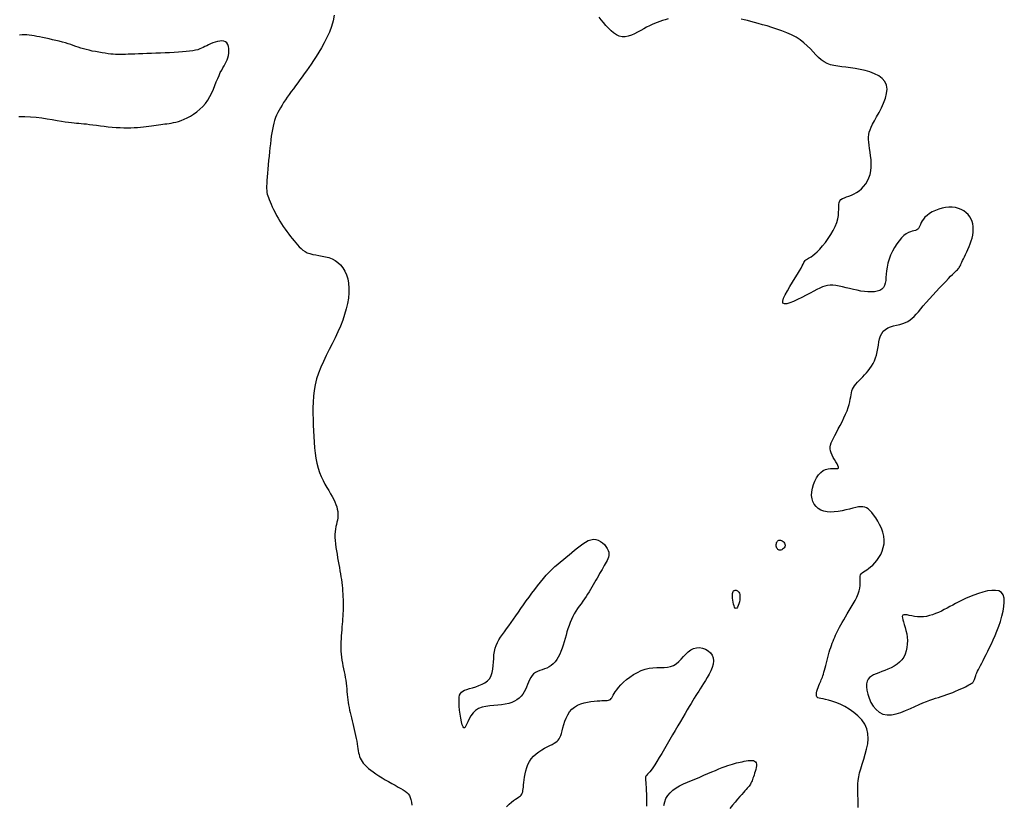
# Model space of a CAD drawing. Header units: millimetres. Extents: x 32690613 to 32693367, y 5343692 to 5344708.
# Tile 987 of 1009: x 32693295 to 32693317, y 5344502 to 5344519. Entities that reach past the tile are written whole.
import ezdxf

# ---------------------------------------------------------------- set-up
doc = ezdxf.new("R2010")
doc.units = ezdxf.units.MM
doc.header["$LTSCALE"] = 20
doc.layers.add('02-DGM_HL_491.50', color=72, linetype='Continuous')

msp = doc.modelspace()

# ---------------------------------------------------------------- linework, layer by layer
at = {"layer": '02-DGM_HL_491.50', "elevation": 491.5, "flags": 128}
for points in [[(32693302.267, 5344519.462), (32693302.242, 5344519.337), (32693302.206, 5344519.214), (32693302.16, 5344519.093), (32693302.107, 5344518.976), (32693302.049, 5344518.863), (32693301.989, 5344518.756), (32693301.929, 5344518.657), (32693301.871, 5344518.564), (32693301.816, 5344518.479), (32693301.764, 5344518.399), (32693301.713, 5344518.325), (32693301.663, 5344518.254), (32693301.614, 5344518.187), (32693301.566, 5344518.121), (32693301.519, 5344518.057), (32693301.471, 5344517.992), (32693301.424, 5344517.928), (32693301.378, 5344517.865), (32693301.332, 5344517.802), (32693301.288, 5344517.74), (32693301.245, 5344517.68), (32693301.205, 5344517.621), (32693301.167, 5344517.564), (32693301.131, 5344517.508), (32693301.098, 5344517.454), (32693301.068, 5344517.401), (32693301.04, 5344517.347), (32693301.015, 5344517.293), (32693300.992, 5344517.237), (32693300.971, 5344517.179), (32693300.953, 5344517.117), (32693300.936, 5344517.052), (32693300.922, 5344516.983), (32693300.91, 5344516.911), (32693300.898, 5344516.835), (32693300.888, 5344516.755), (32693300.879, 5344516.672), (32693300.869, 5344516.585), (32693300.86, 5344516.495), (32693300.85, 5344516.402), (32693300.841, 5344516.308), (32693300.831, 5344516.213), (32693300.822, 5344516.121), (32693300.814, 5344516.032), (32693300.808, 5344515.949), (32693300.802, 5344515.872), (32693300.798, 5344515.805), (32693300.796, 5344515.747), (32693300.796, 5344515.698), (32693300.799, 5344515.655), (32693300.804, 5344515.616), (32693300.812, 5344515.579), (32693300.822, 5344515.543), (32693300.836, 5344515.504), (32693300.852, 5344515.461), (32693300.872, 5344515.413), (32693300.895, 5344515.359), (32693300.92, 5344515.302), (32693300.948, 5344515.241), (32693300.979, 5344515.179), (32693301.012, 5344515.115), (32693301.046, 5344515.052), (32693301.082, 5344514.99), (32693301.12, 5344514.93), (32693301.158, 5344514.872), (32693301.197, 5344514.816), (32693301.237, 5344514.763), (32693301.277, 5344514.711), (32693301.316, 5344514.66), (32693301.355, 5344514.612), (32693301.393, 5344514.565), (32693301.43, 5344514.52), (32693301.467, 5344514.476), (32693301.505, 5344514.435), (32693301.544, 5344514.397), (32693301.586, 5344514.363), (32693301.631, 5344514.332), (32693301.68, 5344514.306), (32693301.736, 5344514.285), (32693301.797, 5344514.268), (32693301.862, 5344514.256), (32693301.932, 5344514.244), (32693302.003, 5344514.233), (32693302.076, 5344514.218), (32693302.147, 5344514.199), (32693302.217, 5344514.173), (32693302.283, 5344514.139), (32693302.345, 5344514.095), (32693302.401, 5344514.04), (32693302.451, 5344513.977), (32693302.494, 5344513.904), (32693302.53, 5344513.824), (32693302.557, 5344513.736), (32693302.576, 5344513.641), (32693302.585, 5344513.539), (32693302.584, 5344513.433), (32693302.573, 5344513.321), (32693302.554, 5344513.205), (32693302.526, 5344513.085), (32693302.491, 5344512.963), (32693302.448, 5344512.838), (32693302.399, 5344512.712), (32693302.344, 5344512.585), (32693302.284, 5344512.457), (32693302.221, 5344512.33), (32693302.157, 5344512.202), (32693302.093, 5344512.075), (32693302.032, 5344511.947), (32693301.975, 5344511.82), (32693301.925, 5344511.693), (32693301.883, 5344511.566), (32693301.852, 5344511.44), (32693301.829, 5344511.314), (32693301.814, 5344511.188), (32693301.806, 5344511.063), (32693301.803, 5344510.937), (32693301.803, 5344510.812), (32693301.807, 5344510.687), (32693301.811, 5344510.563), (32693301.816, 5344510.438), (32693301.822, 5344510.314), (32693301.83, 5344510.191), (32693301.839, 5344510.072), (32693301.852, 5344509.955), (32693301.868, 5344509.842), (32693301.889, 5344509.735), (32693301.915, 5344509.632), (32693301.946, 5344509.537), (32693301.983, 5344509.447), (32693302.022, 5344509.363), (32693302.064, 5344509.284), (32693302.106, 5344509.21), (32693302.147, 5344509.14), (32693302.187, 5344509.073), (32693302.222, 5344509.011), (32693302.254, 5344508.951), (32693302.28, 5344508.894), (32693302.302, 5344508.839), (32693302.319, 5344508.787), (32693302.332, 5344508.736), (32693302.341, 5344508.687), (32693302.345, 5344508.639), (32693302.344, 5344508.593), (32693302.34, 5344508.547), (32693302.333, 5344508.502), (32693302.323, 5344508.456), (32693302.313, 5344508.408), (32693302.302, 5344508.359), (32693302.293, 5344508.306), (32693302.285, 5344508.25), (32693302.281, 5344508.19), (32693302.281, 5344508.125), (32693302.285, 5344508.056), (32693302.292, 5344507.984), (32693302.301, 5344507.909), (32693302.313, 5344507.834), (32693302.325, 5344507.758), (32693302.338, 5344507.683), (32693302.352, 5344507.609), (32693302.365, 5344507.538), (32693302.377, 5344507.469), (32693302.389, 5344507.402), (32693302.4, 5344507.337), (32693302.41, 5344507.272), (32693302.42, 5344507.209), (32693302.428, 5344507.147), (32693302.436, 5344507.084), (32693302.442, 5344507.022), (32693302.447, 5344506.96), (32693302.452, 5344506.898), (32693302.455, 5344506.836), (32693302.457, 5344506.775), (32693302.458, 5344506.714), (32693302.458, 5344506.653), (32693302.458, 5344506.594), (32693302.456, 5344506.535), (32693302.454, 5344506.477), (32693302.451, 5344506.419), (32693302.447, 5344506.361), (32693302.443, 5344506.302), (32693302.438, 5344506.243), (32693302.433, 5344506.182), (32693302.428, 5344506.12), (32693302.422, 5344506.057), (32693302.417, 5344505.992), (32693302.413, 5344505.926), (32693302.409, 5344505.859), (32693302.407, 5344505.792), (32693302.407, 5344505.725), (32693302.409, 5344505.658), (32693302.413, 5344505.591), (32693302.421, 5344505.526), (32693302.431, 5344505.462), (32693302.442, 5344505.398), (32693302.455, 5344505.335), (32693302.468, 5344505.272), (32693302.481, 5344505.21), (32693302.494, 5344505.148), (32693302.505, 5344505.085), (32693302.514, 5344505.023), (32693302.522, 5344504.961), (32693302.529, 5344504.899), (32693302.535, 5344504.838), (32693302.54, 5344504.777), (32693302.546, 5344504.718), (32693302.552, 5344504.659), (32693302.559, 5344504.601), (32693302.567, 5344504.545), (32693302.576, 5344504.489), (32693302.586, 5344504.434), (32693302.598, 5344504.378), (32693302.61, 5344504.322), (32693302.623, 5344504.265), (32693302.637, 5344504.207), (32693302.652, 5344504.146), (32693302.667, 5344504.083), (32693302.682, 5344504.018), (32693302.698, 5344503.952), (32693302.713, 5344503.887), (32693302.727, 5344503.822), (32693302.741, 5344503.759), (32693302.753, 5344503.699), (32693302.763, 5344503.642), (32693302.772, 5344503.589), (32693302.779, 5344503.54), (32693302.786, 5344503.494), (32693302.794, 5344503.451), (32693302.803, 5344503.411), (32693302.814, 5344503.372), (32693302.828, 5344503.334), (32693302.846, 5344503.297), (32693302.868, 5344503.261), (32693302.896, 5344503.224), (32693302.928, 5344503.187), (32693302.966, 5344503.15), (32693303.008, 5344503.112), (32693303.056, 5344503.073), (32693303.11, 5344503.034), (32693303.169, 5344502.993), (32693303.234, 5344502.951), (32693303.303, 5344502.909), (32693303.374, 5344502.866), (32693303.446, 5344502.824), (32693303.517, 5344502.783), (32693303.586, 5344502.744), (32693303.65, 5344502.707), (32693303.708, 5344502.673), (32693303.759, 5344502.643), (32693303.803, 5344502.615), (32693303.841, 5344502.586), (32693303.871, 5344502.556), (32693303.896, 5344502.522), (32693303.916, 5344502.482), (32693303.93, 5344502.434), (32693303.94, 5344502.377), (32693303.946, 5344502.31)], [(32693309.518, 5344519.381), (32693309.453, 5344519.362), (32693309.393, 5344519.344), (32693309.334, 5344519.325), (32693309.277, 5344519.306), (32693309.221, 5344519.284), (32693309.164, 5344519.26), (32693309.106, 5344519.233), (32693309.046, 5344519.202), (32693308.984, 5344519.166), (32693308.919, 5344519.128), (32693308.852, 5344519.09), (32693308.785, 5344519.055), (32693308.717, 5344519.025), (32693308.649, 5344519.003), (32693308.582, 5344518.992), (32693308.516, 5344518.993), (32693308.452, 5344519.008), (32693308.391, 5344519.037), (32693308.331, 5344519.076), (32693308.274, 5344519.124), (32693308.218, 5344519.179), (32693308.164, 5344519.238), (32693308.112, 5344519.3), (32693308.062, 5344519.361), (32693308.014, 5344519.42)], [(32693313.639, 5344502.263), (32693313.64, 5344502.328), (32693313.639, 5344502.392), (32693313.637, 5344502.455), (32693313.635, 5344502.518), (32693313.632, 5344502.581), (32693313.631, 5344502.644), (32693313.631, 5344502.71), (32693313.635, 5344502.779), (32693313.642, 5344502.851), (32693313.654, 5344502.929), (32693313.671, 5344503.013), (32693313.695, 5344503.104), (32693313.726, 5344503.203), (32693313.76, 5344503.308), (32693313.794, 5344503.417), (32693313.824, 5344503.53), (32693313.847, 5344503.643), (32693313.857, 5344503.755), (32693313.852, 5344503.865), (32693313.828, 5344503.971), (32693313.782, 5344504.071), (32693313.716, 5344504.164), (32693313.636, 5344504.249), (32693313.545, 5344504.327), (32693313.447, 5344504.396), (32693313.347, 5344504.456), (32693313.248, 5344504.506), (32693313.155, 5344504.545), (32693313.071, 5344504.574), (32693312.997, 5344504.594), (32693312.932, 5344504.608), (32693312.877, 5344504.618), (32693312.83, 5344504.626), (32693312.793, 5344504.634), (32693312.766, 5344504.646), (32693312.746, 5344504.663), (32693312.736, 5344504.687), (32693312.733, 5344504.717), (32693312.736, 5344504.751), (32693312.744, 5344504.789), (32693312.756, 5344504.829), (32693312.77, 5344504.869), (32693312.785, 5344504.908), (32693312.801, 5344504.944), (32693312.815, 5344504.977), (32693312.828, 5344505.007), (32693312.84, 5344505.035), (32693312.851, 5344505.063), (32693312.863, 5344505.092), (32693312.874, 5344505.124), (32693312.885, 5344505.158), (32693312.897, 5344505.198), (32693312.91, 5344505.243), (32693312.923, 5344505.292), (32693312.937, 5344505.346), (32693312.951, 5344505.402), (32693312.966, 5344505.46), (32693312.981, 5344505.518), (32693312.997, 5344505.575), (32693313.013, 5344505.631), (32693313.028, 5344505.684), (32693313.044, 5344505.734), (32693313.061, 5344505.782), (32693313.077, 5344505.828), (32693313.094, 5344505.873), (32693313.112, 5344505.916), (32693313.13, 5344505.959), (32693313.149, 5344506.002), (32693313.169, 5344506.044), (32693313.189, 5344506.088), (32693313.212, 5344506.132), (32693313.236, 5344506.179), (32693313.263, 5344506.228), (32693313.293, 5344506.281), (32693313.326, 5344506.338), (32693313.362, 5344506.399), (32693313.403, 5344506.466), (32693313.445, 5344506.536), (32693313.489, 5344506.609), (32693313.532, 5344506.684), (32693313.572, 5344506.758), (32693313.608, 5344506.831), (32693313.638, 5344506.901), (32693313.661, 5344506.967), (32693313.675, 5344507.027), (32693313.682, 5344507.082), (32693313.684, 5344507.133), (32693313.683, 5344507.178), (32693313.681, 5344507.218), (32693313.681, 5344507.254), (32693313.684, 5344507.285), (32693313.692, 5344507.313), (32693313.707, 5344507.337), (32693313.729, 5344507.358), (32693313.756, 5344507.379), (32693313.789, 5344507.4), (32693313.826, 5344507.424), (32693313.867, 5344507.451), (32693313.91, 5344507.484), (32693313.955, 5344507.523), (32693314.002, 5344507.571), (32693314.047, 5344507.626), (32693314.09, 5344507.688), (32693314.129, 5344507.755), (32693314.161, 5344507.828), (32693314.186, 5344507.906), (32693314.201, 5344507.986), (32693314.204, 5344508.069), (32693314.194, 5344508.154), (32693314.173, 5344508.24), (32693314.143, 5344508.323), (32693314.106, 5344508.404), (32693314.065, 5344508.481), (32693314.02, 5344508.551), (32693313.976, 5344508.614), (32693313.933, 5344508.668), (32693313.893, 5344508.711), (32693313.856, 5344508.744), (32693313.82, 5344508.768), (32693313.782, 5344508.783), (32693313.742, 5344508.791), (32693313.698, 5344508.791), (32693313.648, 5344508.786), (32693313.59, 5344508.775), (32693313.524, 5344508.759), (32693313.45, 5344508.74), (32693313.372, 5344508.721), (32693313.289, 5344508.703), (32693313.205, 5344508.687), (32693313.122, 5344508.677), (32693313.041, 5344508.673), (32693312.964, 5344508.677), (32693312.894, 5344508.692), (32693312.83, 5344508.717), (32693312.774, 5344508.751), (32693312.726, 5344508.793), (32693312.687, 5344508.844), (32693312.657, 5344508.902), (32693312.638, 5344508.966), (32693312.629, 5344509.037), (32693312.632, 5344509.113), (32693312.645, 5344509.192), (32693312.667, 5344509.271), (32693312.698, 5344509.347), (32693312.736, 5344509.419), (32693312.779, 5344509.483), (32693312.827, 5344509.536), (32693312.879, 5344509.577), (32693312.934, 5344509.603), (32693312.988, 5344509.617), (32693313.042, 5344509.622), (32693313.091, 5344509.622), (32693313.135, 5344509.619), (32693313.171, 5344509.618), (32693313.197, 5344509.621), (32693313.211, 5344509.632), (32693313.211, 5344509.653), (32693313.201, 5344509.684), (32693313.181, 5344509.722), (32693313.156, 5344509.765), (32693313.128, 5344509.813), (32693313.099, 5344509.862), (32693313.073, 5344509.912), (32693313.052, 5344509.959), (32693313.038, 5344510.004), (32693313.032, 5344510.046), (32693313.034, 5344510.088), (32693313.042, 5344510.131), (32693313.056, 5344510.176), (32693313.076, 5344510.224), (32693313.102, 5344510.278), (32693313.133, 5344510.338), (32693313.169, 5344510.405), (32693313.208, 5344510.479), (32693313.248, 5344510.557), (32693313.289, 5344510.637), (32693313.329, 5344510.718), (32693313.365, 5344510.798), (32693313.398, 5344510.875), (32693313.425, 5344510.947), (32693313.445, 5344511.012), (32693313.459, 5344511.071), (32693313.469, 5344511.126), (32693313.477, 5344511.175), (32693313.485, 5344511.221), (32693313.493, 5344511.263), (32693313.503, 5344511.304), (32693313.518, 5344511.342), (32693313.538, 5344511.38), (32693313.563, 5344511.418), (32693313.592, 5344511.455), (32693313.625, 5344511.492), (32693313.661, 5344511.531), (32693313.699, 5344511.57), (32693313.738, 5344511.61), (32693313.778, 5344511.653), (32693313.818, 5344511.697), (32693313.857, 5344511.744), (32693313.895, 5344511.793), (32693313.93, 5344511.845), (32693313.963, 5344511.9), (32693313.993, 5344511.958), (32693314.018, 5344512.02), (32693314.039, 5344512.085), (32693314.055, 5344512.155), (32693314.068, 5344512.226), (32693314.079, 5344512.298), (32693314.091, 5344512.368), (32693314.105, 5344512.436), (32693314.125, 5344512.499), (32693314.151, 5344512.555), (32693314.186, 5344512.603), (32693314.231, 5344512.641), (32693314.284, 5344512.672), (32693314.345, 5344512.696), (32693314.409, 5344512.716), (32693314.475, 5344512.733), (32693314.542, 5344512.75), (32693314.606, 5344512.767), (32693314.665, 5344512.788), (32693314.718, 5344512.814), (32693314.767, 5344512.845), (32693314.812, 5344512.881), (32693314.856, 5344512.923), (32693314.9, 5344512.97), (32693314.947, 5344513.024), (32693314.998, 5344513.084), (32693315.054, 5344513.151), (32693315.117, 5344513.224), (32693315.186, 5344513.302), (32693315.258, 5344513.382), (32693315.332, 5344513.463), (32693315.404, 5344513.541), (32693315.475, 5344513.616), (32693315.54, 5344513.684), (32693315.598, 5344513.744), (32693315.648, 5344513.794), (32693315.691, 5344513.835), (32693315.726, 5344513.868), (32693315.754, 5344513.895), (32693315.778, 5344513.917), (32693315.797, 5344513.936), (32693315.812, 5344513.952), (32693315.825, 5344513.968), (32693315.836, 5344513.985), (32693315.846, 5344514.003), (32693315.856, 5344514.023), (32693315.866, 5344514.045), (32693315.877, 5344514.071), (32693315.89, 5344514.101), (32693315.905, 5344514.135), (32693315.924, 5344514.174), (32693315.945, 5344514.218), (32693315.97, 5344514.267), (32693315.996, 5344514.321), (32693316.022, 5344514.377), (32693316.049, 5344514.437), (32693316.073, 5344514.498), (32693316.095, 5344514.561), (32693316.114, 5344514.624), (32693316.128, 5344514.687), (32693316.137, 5344514.749), (32693316.14, 5344514.811), (32693316.138, 5344514.871), (32693316.129, 5344514.929), (32693316.114, 5344514.984), (32693316.092, 5344515.037), (32693316.062, 5344515.087), (32693316.026, 5344515.133), (32693315.982, 5344515.174), (32693315.931, 5344515.211), (32693315.876, 5344515.242), (32693315.815, 5344515.266), (32693315.75, 5344515.284), (32693315.681, 5344515.294), (32693315.609, 5344515.295), (32693315.536, 5344515.288), (32693315.461, 5344515.273), (32693315.388, 5344515.251), (32693315.317, 5344515.223), (32693315.25, 5344515.191), (32693315.189, 5344515.155), (32693315.135, 5344515.116), (32693315.09, 5344515.076), (32693315.055, 5344515.036), (32693315.028, 5344514.996), (32693315.007, 5344514.958), (32693314.992, 5344514.921), (32693314.978, 5344514.888), (32693314.965, 5344514.859), (32693314.951, 5344514.834), (32693314.933, 5344514.814), (32693314.91, 5344514.8), (32693314.883, 5344514.791), (32693314.85, 5344514.782), (32693314.813, 5344514.773), (32693314.773, 5344514.76), (32693314.729, 5344514.742), (32693314.682, 5344514.715), (32693314.633, 5344514.677), (32693314.582, 5344514.627), (32693314.53, 5344514.566), (32693314.479, 5344514.496), (32693314.43, 5344514.419), (32693314.384, 5344514.336), (32693314.344, 5344514.25), (32693314.31, 5344514.163), (32693314.284, 5344514.077), (32693314.266, 5344513.993), (32693314.256, 5344513.913), (32693314.249, 5344513.837), (32693314.244, 5344513.766), (32693314.238, 5344513.701), (32693314.228, 5344513.642), (32693314.212, 5344513.591), (32693314.188, 5344513.548), (32693314.153, 5344513.514), (32693314.107, 5344513.488), (32693314.053, 5344513.469), (32693313.992, 5344513.458), (32693313.924, 5344513.454), (32693313.851, 5344513.455), (32693313.775, 5344513.462), (32693313.696, 5344513.473), (32693313.616, 5344513.489), (32693313.535, 5344513.507), (32693313.455, 5344513.526), (32693313.376, 5344513.546), (32693313.299, 5344513.565), (32693313.226, 5344513.581), (32693313.156, 5344513.593), (32693313.09, 5344513.6), (32693313.03, 5344513.6), (32693312.973, 5344513.594), (32693312.918, 5344513.582), (32693312.862, 5344513.564), (32693312.804, 5344513.539), (32693312.742, 5344513.509), (32693312.674, 5344513.472), (32693312.597, 5344513.43), (32693312.511, 5344513.383), (32693312.419, 5344513.334), (32693312.326, 5344513.287), (32693312.237, 5344513.246), (32693312.156, 5344513.214), (32693312.088, 5344513.195), (32693312.037, 5344513.194), (32693312.007, 5344513.213), (32693312.003, 5344513.255), (32693312.02, 5344513.317), (32693312.055, 5344513.394), (32693312.102, 5344513.481), (32693312.157, 5344513.574), (32693312.216, 5344513.669), (32693312.273, 5344513.76), (32693312.325, 5344513.842), (32693312.367, 5344513.913), (32693312.4, 5344513.972), (32693312.426, 5344514.02), (32693312.447, 5344514.06), (32693312.463, 5344514.091), (32693312.477, 5344514.115), (32693312.49, 5344514.135), (32693312.505, 5344514.149), (32693312.521, 5344514.161), (32693312.541, 5344514.172), (32693312.564, 5344514.184), (32693312.591, 5344514.199), (32693312.622, 5344514.218), (32693312.659, 5344514.245), (32693312.702, 5344514.28), (32693312.751, 5344514.326), (32693312.806, 5344514.384), (32693312.865, 5344514.452), (32693312.927, 5344514.529), (32693312.988, 5344514.612), (32693313.045, 5344514.699), (32693313.098, 5344514.787), (32693313.142, 5344514.875), (32693313.176, 5344514.96), (32693313.198, 5344515.039), (32693313.211, 5344515.114), (32693313.216, 5344515.182), (32693313.217, 5344515.245), (32693313.217, 5344515.301), (32693313.22, 5344515.351), (32693313.227, 5344515.393), (32693313.241, 5344515.429), (32693313.266, 5344515.458), (32693313.3, 5344515.481), (32693313.341, 5344515.5), (32693313.389, 5344515.518), (32693313.44, 5344515.536), (32693313.495, 5344515.556), (32693313.551, 5344515.58), (32693313.607, 5344515.61), (32693313.661, 5344515.647), (32693313.712, 5344515.692), (32693313.759, 5344515.743), (32693313.803, 5344515.8), (32693313.84, 5344515.863), (32693313.872, 5344515.931), (32693313.897, 5344516.004), (32693313.914, 5344516.081), (32693313.922, 5344516.161), (32693313.923, 5344516.243), (32693313.919, 5344516.327), (32693313.911, 5344516.409), (32693313.9, 5344516.49), (32693313.889, 5344516.567), (32693313.878, 5344516.639), (32693313.87, 5344516.705), (32693313.865, 5344516.763), (32693313.865, 5344516.817), (32693313.87, 5344516.868), (32693313.881, 5344516.919), (32693313.898, 5344516.972), (32693313.922, 5344517.029), (32693313.954, 5344517.094), (32693313.993, 5344517.168), (32693314.041, 5344517.254), (32693314.093, 5344517.348), (32693314.144, 5344517.449), (32693314.192, 5344517.553), (32693314.231, 5344517.657), (32693314.258, 5344517.759), (32693314.267, 5344517.855), (32693314.255, 5344517.943), (32693314.219, 5344518.02), (32693314.161, 5344518.086), (32693314.085, 5344518.142), (32693313.995, 5344518.19), (32693313.895, 5344518.229), (32693313.789, 5344518.261), (32693313.681, 5344518.286), (32693313.574, 5344518.305), (32693313.472, 5344518.32), (32693313.375, 5344518.332), (32693313.283, 5344518.342), (32693313.197, 5344518.353), (32693313.115, 5344518.367), (32693313.039, 5344518.386), (32693312.968, 5344518.412), (32693312.901, 5344518.446), (32693312.839, 5344518.49), (32693312.78, 5344518.543), (32693312.722, 5344518.602), (32693312.663, 5344518.666), (32693312.602, 5344518.732), (32693312.535, 5344518.799), (32693312.463, 5344518.864), (32693312.382, 5344518.926), (32693312.291, 5344518.982), (32693312.193, 5344519.034), (32693312.089, 5344519.08), (32693311.982, 5344519.122), (32693311.873, 5344519.16), (32693311.765, 5344519.195), (32693311.661, 5344519.227), (32693311.563, 5344519.255), (32693311.472, 5344519.282), (32693311.388, 5344519.306), (32693311.309, 5344519.328), (32693311.236, 5344519.347), (32693311.167, 5344519.364), (32693311.101, 5344519.378)], [(32693295.42, 5344517.264), (32693295.545, 5344517.263), (32693295.67, 5344517.256), (32693295.794, 5344517.245), (32693295.915, 5344517.231), (32693296.032, 5344517.215), (32693296.143, 5344517.197), (32693296.246, 5344517.179), (32693296.341, 5344517.163), (32693296.425, 5344517.149), (32693296.498, 5344517.138), (32693296.562, 5344517.13), (32693296.619, 5344517.124), (32693296.671, 5344517.119), (32693296.722, 5344517.115), (32693296.773, 5344517.111), (32693296.827, 5344517.106), (32693296.886, 5344517.1), (32693296.952, 5344517.092), (32693297.026, 5344517.083), (32693297.104, 5344517.073), (32693297.187, 5344517.062), (32693297.272, 5344517.051), (32693297.358, 5344517.041), (32693297.445, 5344517.032), (32693297.531, 5344517.025), (32693297.614, 5344517.02), (32693297.695, 5344517.017), (32693297.774, 5344517.016), (32693297.849, 5344517.017), (32693297.922, 5344517.02), (32693297.992, 5344517.023), (32693298.059, 5344517.028), (32693298.123, 5344517.035), (32693298.183, 5344517.042), (32693298.241, 5344517.049), (32693298.297, 5344517.057), (32693298.349, 5344517.066), (32693298.4, 5344517.074), (32693298.449, 5344517.082), (32693298.497, 5344517.089), (32693298.543, 5344517.095), (32693298.588, 5344517.101), (32693298.633, 5344517.106), (32693298.679, 5344517.112), (32693298.725, 5344517.119), (32693298.774, 5344517.129), (32693298.826, 5344517.141), (32693298.881, 5344517.157), (32693298.94, 5344517.178), (32693299.004, 5344517.204), (32693299.071, 5344517.235), (32693299.141, 5344517.272), (32693299.211, 5344517.315), (32693299.28, 5344517.364), (32693299.347, 5344517.418), (32693299.41, 5344517.479), (32693299.468, 5344517.546), (32693299.519, 5344517.618), (32693299.564, 5344517.696), (32693299.605, 5344517.776), (32693299.641, 5344517.857), (32693299.675, 5344517.937), (32693299.705, 5344518.014), (32693299.735, 5344518.088), (32693299.764, 5344518.155), (32693299.792, 5344518.215), (32693299.821, 5344518.269), (32693299.849, 5344518.317), (32693299.875, 5344518.363), (32693299.9, 5344518.406), (32693299.922, 5344518.449), (32693299.941, 5344518.492), (32693299.957, 5344518.538), (32693299.969, 5344518.587), (32693299.976, 5344518.638), (32693299.978, 5344518.689), (32693299.975, 5344518.738), (32693299.967, 5344518.784), (32693299.952, 5344518.825), (32693299.93, 5344518.859), (32693299.902, 5344518.883), (32693299.866, 5344518.898), (32693299.825, 5344518.903), (32693299.779, 5344518.9), (32693299.731, 5344518.891), (32693299.681, 5344518.877), (32693299.631, 5344518.859), (32693299.582, 5344518.839), (32693299.537, 5344518.819), (32693299.496, 5344518.799), (32693299.458, 5344518.78), (32693299.422, 5344518.761), (32693299.384, 5344518.744), (32693299.344, 5344518.728), (32693299.3, 5344518.713), (32693299.25, 5344518.7), (32693299.192, 5344518.689), (32693299.126, 5344518.679), (32693299.051, 5344518.67), (32693298.969, 5344518.663), (32693298.881, 5344518.657), (32693298.788, 5344518.652), (32693298.692, 5344518.647), (32693298.593, 5344518.643), (32693298.494, 5344518.639), (32693298.394, 5344518.635), (32693298.295, 5344518.631), (32693298.199, 5344518.628), (32693298.106, 5344518.624), (32693298.018, 5344518.621), (32693297.936, 5344518.617), (32693297.861, 5344518.614), (32693297.794, 5344518.612), (32693297.736, 5344518.61), (32693297.685, 5344518.608), (32693297.64, 5344518.607), (32693297.597, 5344518.607), (32693297.555, 5344518.608), (32693297.513, 5344518.61), (32693297.467, 5344518.614), (32693297.416, 5344518.619), (32693297.358, 5344518.626), (32693297.294, 5344518.635), (32693297.226, 5344518.645), (32693297.156, 5344518.657), (32693297.084, 5344518.67), (32693297.013, 5344518.684), (32693296.944, 5344518.699), (32693296.878, 5344518.715), (32693296.818, 5344518.732), (32693296.761, 5344518.749), (32693296.706, 5344518.767), (32693296.653, 5344518.785), (32693296.6, 5344518.803), (32693296.546, 5344518.822), (32693296.489, 5344518.84), (32693296.428, 5344518.859), (32693296.362, 5344518.877), (32693296.293, 5344518.895), (32693296.221, 5344518.912), (32693296.147, 5344518.929), (32693296.074, 5344518.946), (32693296.002, 5344518.961), (32693295.932, 5344518.976), (32693295.867, 5344518.99), (32693295.806, 5344519.002), (32693295.75, 5344519.013), (32693295.696, 5344519.023), (32693295.644, 5344519.03), (32693295.593, 5344519.035), (32693295.541, 5344519.037), (32693295.488, 5344519.036), (32693295.432, 5344519.031)], [(32693306.006, 5344502.28), (32693306.063, 5344502.335), (32693306.114, 5344502.38), (32693306.159, 5344502.416), (32693306.199, 5344502.444), (32693306.233, 5344502.467), (32693306.262, 5344502.485), (32693306.287, 5344502.501), (32693306.307, 5344502.517), (32693306.324, 5344502.533), (32693306.337, 5344502.552), (32693306.348, 5344502.575), (32693306.356, 5344502.601), (32693306.362, 5344502.631), (32693306.368, 5344502.666), (32693306.373, 5344502.706), (32693306.377, 5344502.752), (32693306.383, 5344502.804), (32693306.389, 5344502.862), (32693306.398, 5344502.924), (32693306.409, 5344502.991), (32693306.425, 5344503.059), (32693306.445, 5344503.127), (32693306.471, 5344503.195), (32693306.504, 5344503.26), (32693306.544, 5344503.32), (32693306.593, 5344503.376), (32693306.648, 5344503.425), (32693306.707, 5344503.47), (32693306.769, 5344503.511), (32693306.831, 5344503.547), (32693306.891, 5344503.579), (32693306.947, 5344503.608), (32693306.997, 5344503.633), (32693307.04, 5344503.657), (32693307.075, 5344503.678), (32693307.104, 5344503.701), (32693307.128, 5344503.725), (32693307.148, 5344503.752), (32693307.166, 5344503.785), (32693307.181, 5344503.824), (32693307.196, 5344503.872), (32693307.212, 5344503.929), (32693307.229, 5344503.993), (32693307.248, 5344504.062), (32693307.271, 5344504.134), (32693307.299, 5344504.205), (32693307.333, 5344504.274), (32693307.374, 5344504.338), (32693307.424, 5344504.395), (32693307.481, 5344504.442), (32693307.546, 5344504.481), (32693307.616, 5344504.511), (32693307.69, 5344504.535), (32693307.763, 5344504.552), (32693307.836, 5344504.565), (32693307.906, 5344504.573), (32693307.97, 5344504.578), (32693308.028, 5344504.581), (32693308.078, 5344504.582), (32693308.122, 5344504.583), (32693308.16, 5344504.585), (32693308.193, 5344504.587), (32693308.221, 5344504.591), (32693308.244, 5344504.599), (32693308.263, 5344504.61), (32693308.279, 5344504.625), (32693308.293, 5344504.645), (32693308.307, 5344504.67), (32693308.323, 5344504.7), (32693308.342, 5344504.734), (32693308.366, 5344504.774), (32693308.398, 5344504.818), (32693308.438, 5344504.868), (32693308.488, 5344504.922), (32693308.546, 5344504.98), (32693308.613, 5344505.038), (32693308.686, 5344505.095), (32693308.764, 5344505.148), (32693308.846, 5344505.196), (32693308.93, 5344505.236), (32693309.016, 5344505.266), (32693309.101, 5344505.284), (32693309.185, 5344505.294), (32693309.268, 5344505.298), (32693309.348, 5344505.299), (32693309.425, 5344505.302), (32693309.499, 5344505.308), (32693309.568, 5344505.321), (32693309.632, 5344505.345), (32693309.691, 5344505.382), (32693309.745, 5344505.428), (32693309.797, 5344505.481), (32693309.847, 5344505.537), (32693309.897, 5344505.592), (32693309.949, 5344505.642), (32693310.004, 5344505.684), (32693310.063, 5344505.714), (32693310.127, 5344505.73), (32693310.194, 5344505.732), (32693310.261, 5344505.72), (32693310.325, 5344505.697), (32693310.383, 5344505.663), (32693310.432, 5344505.619), (32693310.47, 5344505.568), (32693310.493, 5344505.509), (32693310.5, 5344505.444), (32693310.492, 5344505.375), (32693310.471, 5344505.303), (32693310.442, 5344505.23), (32693310.405, 5344505.156), (32693310.364, 5344505.085), (32693310.322, 5344505.016), (32693310.281, 5344504.952), (32693310.244, 5344504.894), (32693310.209, 5344504.84), (32693310.177, 5344504.789), (32693310.145, 5344504.74), (32693310.114, 5344504.69), (32693310.082, 5344504.637), (32693310.048, 5344504.582), (32693310.011, 5344504.521), (32693309.971, 5344504.454), (32693309.927, 5344504.38), (32693309.881, 5344504.3), (32693309.831, 5344504.216), (32693309.779, 5344504.127), (32693309.724, 5344504.034), (32693309.668, 5344503.937), (32693309.61, 5344503.838), (32693309.551, 5344503.737), (32693309.492, 5344503.635), (32693309.433, 5344503.535), (32693309.375, 5344503.438), (32693309.32, 5344503.347), (32693309.269, 5344503.263), (32693309.222, 5344503.188), (32693309.18, 5344503.125), (32693309.144, 5344503.074), (32693309.114, 5344503.035), (32693309.089, 5344503.005), (32693309.069, 5344502.983), (32693309.054, 5344502.966), (32693309.042, 5344502.955), (32693309.033, 5344502.945), (32693309.027, 5344502.936), (32693309.023, 5344502.926), (32693309.021, 5344502.914), (32693309.021, 5344502.897), (32693309.022, 5344502.875), (32693309.025, 5344502.846), (32693309.028, 5344502.809), (32693309.032, 5344502.762), (32693309.036, 5344502.704), (32693309.04, 5344502.634), (32693309.044, 5344502.555), (32693309.046, 5344502.47), (32693309.047, 5344502.381), (32693309.046, 5344502.293)], [(32693309.418, 5344502.307), (32693309.439, 5344502.383), (32693309.467, 5344502.456), (32693309.506, 5344502.523), (32693309.556, 5344502.584), (32693309.617, 5344502.639), (32693309.686, 5344502.688), (32693309.763, 5344502.732), (32693309.846, 5344502.774), (32693309.932, 5344502.812), (32693310.021, 5344502.85), (32693310.112, 5344502.887), (32693310.201, 5344502.924), (32693310.29, 5344502.961), (32693310.376, 5344502.998), (32693310.46, 5344503.033), (32693310.539, 5344503.067), (32693310.615, 5344503.098), (32693310.686, 5344503.127), (32693310.75, 5344503.152), (32693310.809, 5344503.173), (32693310.862, 5344503.191), (32693310.911, 5344503.206), (32693310.956, 5344503.219), (32693310.999, 5344503.23), (32693311.04, 5344503.239), (32693311.081, 5344503.248), (32693311.123, 5344503.257), (32693311.166, 5344503.266), (32693311.21, 5344503.274), (32693311.253, 5344503.281), (32693311.294, 5344503.284), (32693311.332, 5344503.285), (32693311.365, 5344503.28), (32693311.392, 5344503.271), (32693311.412, 5344503.254), (32693311.425, 5344503.23), (32693311.43, 5344503.2), (32693311.43, 5344503.165), (32693311.424, 5344503.127), (32693311.415, 5344503.087), (32693311.404, 5344503.045), (32693311.392, 5344503.005), (32693311.379, 5344502.967), (32693311.367, 5344502.931), (32693311.356, 5344502.899), (32693311.346, 5344502.87), (32693311.335, 5344502.843), (32693311.325, 5344502.818), (32693311.313, 5344502.794), (32693311.301, 5344502.771), (32693311.287, 5344502.75), (32693311.271, 5344502.728), (32693311.253, 5344502.706), (32693311.232, 5344502.682), (32693311.208, 5344502.656), (32693311.18, 5344502.625), (32693311.148, 5344502.589), (32693311.111, 5344502.548), (32693311.068, 5344502.499), (32693311.021, 5344502.442), (32693310.969, 5344502.379), (32693310.914, 5344502.311), (32693310.857, 5344502.241)]]:
    msp.add_lwpolyline(points, dxfattribs=at)
for points in [[(32693305.334, 5344504.37), (32693305.278, 5344504.317), (32693305.232, 5344504.254), (32693305.195, 5344504.188), (32693305.164, 5344504.123), (32693305.138, 5344504.066), (32693305.117, 5344504.021), (32693305.098, 5344503.994), (32693305.08, 5344503.991), (32693305.062, 5344504.014), (32693305.045, 5344504.06), (32693305.028, 5344504.125), (32693305.012, 5344504.203), (32693304.999, 5344504.288), (32693304.988, 5344504.376), (32693304.98, 5344504.461), (32693304.975, 5344504.539), (32693304.974, 5344504.604), (32693304.978, 5344504.657), (32693304.988, 5344504.7), (32693305.004, 5344504.736), (32693305.027, 5344504.764), (32693305.057, 5344504.787), (32693305.096, 5344504.807), (32693305.145, 5344504.825), (32693305.202, 5344504.843), (32693305.267, 5344504.862), (32693305.336, 5344504.883), (32693305.406, 5344504.908), (32693305.474, 5344504.937), (32693305.538, 5344504.972), (32693305.594, 5344505.014), (32693305.64, 5344505.065), (32693305.673, 5344505.125), (32693305.696, 5344505.192), (32693305.71, 5344505.265), (32693305.718, 5344505.342), (32693305.723, 5344505.42), (32693305.727, 5344505.499), (32693305.732, 5344505.576), (32693305.742, 5344505.65), (32693305.759, 5344505.718), (32693305.781, 5344505.782), (32693305.808, 5344505.843), (32693305.841, 5344505.901), (32693305.878, 5344505.959), (32693305.918, 5344506.017), (32693305.962, 5344506.077), (32693306.008, 5344506.14), (32693306.055, 5344506.206), (32693306.105, 5344506.276), (32693306.155, 5344506.349), (32693306.208, 5344506.425), (32693306.262, 5344506.503), (32693306.318, 5344506.583), (32693306.375, 5344506.664), (32693306.434, 5344506.747), (32693306.494, 5344506.83), (32693306.555, 5344506.914), (32693306.617, 5344506.996), (32693306.679, 5344507.077), (32693306.743, 5344507.156), (32693306.806, 5344507.232), (32693306.869, 5344507.304), (32693306.932, 5344507.371), (32693306.995, 5344507.434), (32693307.057, 5344507.492), (32693307.119, 5344507.546), (32693307.18, 5344507.598), (32693307.242, 5344507.648), (32693307.302, 5344507.697), (32693307.363, 5344507.746), (32693307.424, 5344507.795), (32693307.484, 5344507.846), (32693307.545, 5344507.896), (32693307.605, 5344507.944), (32693307.664, 5344507.987), (32693307.722, 5344508.025), (32693307.78, 5344508.055), (32693307.837, 5344508.075), (32693307.892, 5344508.084), (32693307.946, 5344508.079), (32693307.997, 5344508.064), (32693308.046, 5344508.039), (32693308.09, 5344508.006), (32693308.13, 5344507.968), (32693308.164, 5344507.927), (32693308.191, 5344507.885), (32693308.211, 5344507.843), (32693308.223, 5344507.804), (32693308.228, 5344507.767), (32693308.226, 5344507.731), (32693308.219, 5344507.696), (32693308.206, 5344507.662), (32693308.19, 5344507.627), (32693308.171, 5344507.591), (32693308.15, 5344507.554), (32693308.128, 5344507.514), (32693308.104, 5344507.473), (32693308.079, 5344507.43), (32693308.053, 5344507.385), (32693308.027, 5344507.339), (32693308, 5344507.291), (32693307.972, 5344507.243), (32693307.944, 5344507.194), (32693307.916, 5344507.145), (32693307.887, 5344507.095), (32693307.858, 5344507.045), (32693307.828, 5344506.994), (32693307.797, 5344506.943), (32693307.765, 5344506.892), (32693307.731, 5344506.841), (32693307.697, 5344506.789), (32693307.66, 5344506.738), (32693307.623, 5344506.686), (32693307.586, 5344506.633), (32693307.548, 5344506.579), (32693307.512, 5344506.524), (32693307.477, 5344506.467), (32693307.444, 5344506.407), (32693307.414, 5344506.345), (32693307.386, 5344506.28), (32693307.362, 5344506.212), (32693307.339, 5344506.143), (32693307.318, 5344506.072), (32693307.298, 5344506.001), (32693307.278, 5344505.929), (32693307.257, 5344505.858), (32693307.235, 5344505.787), (32693307.212, 5344505.718), (32693307.187, 5344505.652), (32693307.16, 5344505.588), (32693307.13, 5344505.529), (32693307.097, 5344505.474), (32693307.061, 5344505.424), (32693307.021, 5344505.38), (32693306.978, 5344505.344), (32693306.93, 5344505.314), (32693306.88, 5344505.29), (32693306.828, 5344505.27), (32693306.776, 5344505.252), (32693306.725, 5344505.234), (32693306.676, 5344505.215), (32693306.632, 5344505.191), (32693306.593, 5344505.162), (32693306.559, 5344505.125), (32693306.531, 5344505.083), (32693306.507, 5344505.036), (32693306.485, 5344504.985), (32693306.464, 5344504.932), (32693306.442, 5344504.878), (32693306.418, 5344504.824), (32693306.391, 5344504.773), (32693306.359, 5344504.724), (32693306.322, 5344504.679), (32693306.28, 5344504.638), (32693306.232, 5344504.601), (32693306.179, 5344504.568), (32693306.119, 5344504.541), (32693306.052, 5344504.519), (32693305.979, 5344504.502), (32693305.899, 5344504.492), (32693305.815, 5344504.484), (32693305.728, 5344504.478), (32693305.64, 5344504.47), (32693305.555, 5344504.458), (32693305.474, 5344504.438), (32693305.4, 5344504.41)], [(32693312.054, 5344507.96), (32693312.052, 5344507.94), (32693312.045, 5344507.919), (32693312.033, 5344507.9), (32693312.018, 5344507.883), (32693312, 5344507.868), (32693311.982, 5344507.856), (32693311.962, 5344507.848), (32693311.943, 5344507.845), (32693311.926, 5344507.847), (32693311.91, 5344507.853), (32693311.896, 5344507.864), (32693311.885, 5344507.877), (32693311.875, 5344507.894), (32693311.868, 5344507.912), (32693311.863, 5344507.932), (32693311.86, 5344507.953), (32693311.861, 5344507.974), (32693311.864, 5344507.994), (32693311.87, 5344508.013), (32693311.879, 5344508.03), (32693311.889, 5344508.045), (32693311.902, 5344508.056), (32693311.918, 5344508.064), (32693311.935, 5344508.067), (32693311.954, 5344508.065), (32693311.974, 5344508.059), (32693311.993, 5344508.049), (32693312.012, 5344508.035), (32693312.028, 5344508.019), (32693312.041, 5344508.001), (32693312.05, 5344507.981)], [(32693310.908, 5344506.847), (32693310.908, 5344506.88), (32693310.911, 5344506.908), (32693310.916, 5344506.931), (32693310.923, 5344506.949), (32693310.933, 5344506.962), (32693310.944, 5344506.971), (32693310.957, 5344506.976), (32693310.972, 5344506.978), (32693310.988, 5344506.977), (32693311.005, 5344506.973), (32693311.022, 5344506.965), (32693311.038, 5344506.953), (32693311.051, 5344506.936), (32693311.063, 5344506.914), (32693311.071, 5344506.887), (32693311.074, 5344506.853), (32693311.074, 5344506.813), (32693311.068, 5344506.77), (32693311.06, 5344506.725), (32693311.048, 5344506.682), (32693311.034, 5344506.644), (32693311.019, 5344506.613), (32693311.004, 5344506.592), (32693310.988, 5344506.584), (32693310.972, 5344506.591), (32693310.958, 5344506.611), (32693310.945, 5344506.641), (32693310.934, 5344506.678), (32693310.924, 5344506.72), (32693310.916, 5344506.764), (32693310.911, 5344506.807)], [(32693316.059, 5344506.835), (32693315.973, 5344506.797), (32693315.895, 5344506.761), (32693315.823, 5344506.725), (32693315.756, 5344506.69), (32693315.692, 5344506.656), (32693315.63, 5344506.622), (32693315.569, 5344506.59), (32693315.509, 5344506.558), (32693315.447, 5344506.527), (32693315.383, 5344506.498), (32693315.319, 5344506.471), (32693315.254, 5344506.447), (32693315.189, 5344506.427), (32693315.123, 5344506.412), (32693315.057, 5344506.403), (32693314.992, 5344506.4), (32693314.927, 5344506.403), (32693314.864, 5344506.411), (32693314.804, 5344506.422), (32693314.749, 5344506.433), (32693314.701, 5344506.442), (32693314.66, 5344506.447), (32693314.628, 5344506.445), (32693314.607, 5344506.434), (32693314.598, 5344506.412), (32693314.599, 5344506.38), (32693314.607, 5344506.339), (32693314.622, 5344506.29), (32693314.64, 5344506.234), (32693314.659, 5344506.172), (32693314.677, 5344506.105), (32693314.693, 5344506.034), (32693314.703, 5344505.961), (32693314.708, 5344505.885), (32693314.707, 5344505.81), (32693314.699, 5344505.735), (32693314.684, 5344505.663), (32693314.661, 5344505.593), (32693314.63, 5344505.529), (32693314.589, 5344505.47), (32693314.54, 5344505.418), (32693314.484, 5344505.373), (32693314.421, 5344505.333), (32693314.355, 5344505.297), (32693314.286, 5344505.266), (32693314.217, 5344505.238), (32693314.15, 5344505.212), (32693314.086, 5344505.188), (32693314.027, 5344505.165), (32693313.974, 5344505.141), (32693313.928, 5344505.115), (32693313.889, 5344505.084), (32693313.858, 5344505.048), (32693313.835, 5344505.003), (32693313.823, 5344504.949), (32693313.82, 5344504.884), (32693313.828, 5344504.807), (32693313.847, 5344504.722), (32693313.877, 5344504.632), (32693313.917, 5344504.544), (32693313.967, 5344504.461), (32693314.027, 5344504.388), (32693314.097, 5344504.33), (32693314.177, 5344504.29), (32693314.266, 5344504.274), (32693314.362, 5344504.277), (32693314.463, 5344504.296), (32693314.567, 5344504.328), (32693314.671, 5344504.368), (32693314.773, 5344504.413), (32693314.871, 5344504.458), (32693314.963, 5344504.5), (32693315.047, 5344504.536), (32693315.123, 5344504.566), (32693315.194, 5344504.591), (32693315.259, 5344504.613), (32693315.322, 5344504.633), (32693315.383, 5344504.651), (32693315.443, 5344504.67), (32693315.504, 5344504.69), (32693315.566, 5344504.713), (32693315.63, 5344504.737), (32693315.693, 5344504.762), (32693315.756, 5344504.788), (32693315.815, 5344504.814), (32693315.872, 5344504.84), (32693315.924, 5344504.863), (32693315.97, 5344504.885), (32693316.009, 5344504.905), (32693316.042, 5344504.922), (32693316.07, 5344504.937), (32693316.092, 5344504.951), (32693316.111, 5344504.964), (32693316.126, 5344504.976), (32693316.137, 5344504.989), (32693316.147, 5344505.001), (32693316.154, 5344505.015), (32693316.161, 5344505.029), (32693316.167, 5344505.044), (32693316.172, 5344505.062), (32693316.179, 5344505.081), (32693316.186, 5344505.103), (32693316.195, 5344505.128), (32693316.205, 5344505.155), (32693316.218, 5344505.186), (32693316.234, 5344505.22), (32693316.253, 5344505.259), (32693316.274, 5344505.301), (32693316.297, 5344505.348), (32693316.324, 5344505.399), (32693316.353, 5344505.455), (32693316.385, 5344505.517), (32693316.419, 5344505.583), (32693316.456, 5344505.655), (32693316.494, 5344505.732), (32693316.534, 5344505.814), (32693316.574, 5344505.902), (32693316.614, 5344505.995), (32693316.653, 5344506.093), (32693316.692, 5344506.196), (32693316.728, 5344506.303), (32693316.761, 5344506.413), (32693316.787, 5344506.521), (32693316.805, 5344506.625), (32693316.813, 5344506.721), (32693316.808, 5344506.806), (32693316.788, 5344506.876), (32693316.75, 5344506.929), (32693316.695, 5344506.962), (32693316.624, 5344506.976), (32693316.54, 5344506.976), (32693316.448, 5344506.962), (32693316.35, 5344506.939), (32693316.25, 5344506.908), (32693316.152, 5344506.872)]]:
    msp.add_lwpolyline(points, close=True, dxfattribs=at)

doc.saveas('drawing.dxf')
